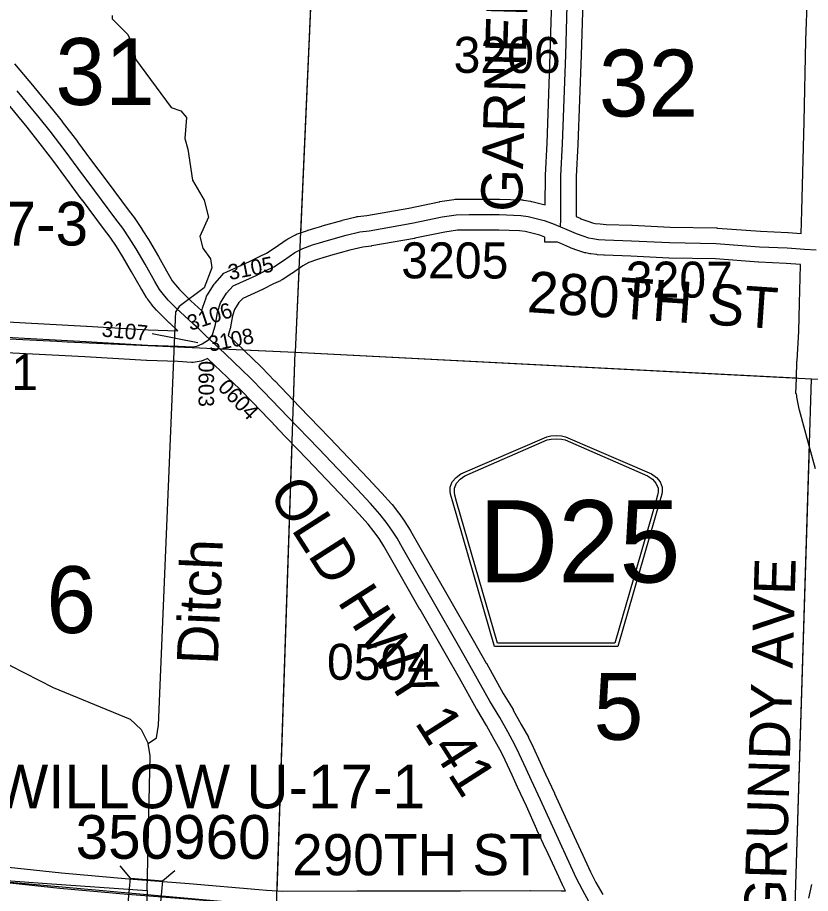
# Model space of a CAD drawing. Extents: x -157.2 to -99.3, y 12.2 to 46.2.
# Drawn here: x -134.532 to -132.99, y 21.719 to 23.422 of the extents above; entities that cross this region are included whole.
import ezdxf

# ---------------------------------------------------------------- set-up
doc = ezdxf.new("R2010")
doc.units = 0
for name, color, linetype in [('tdCoHydroRiver', 7, 'Continuous'), ('tdCoHydroTxtLg', 7, 'Continuous'), ('tdCoSecRdNmbr', 7, 'Continuous'), ('tdCoSecRdTxt', 7, 'Continuous'), ('tdCoSecRteBand', 7, 'Continuous'), ('tdCoSecRteCL', 7, 'Continuous'), ('tdCoSectLine', 7, 'Continuous'), ('tdCoSectLinePart', 7, 'Continuous'), ('tdCoSectNmbr', 7, 'Continuous'), ('tdCoShieldCoRteHrd', 7, 'Continuous'), ('tdCoStrucSec', 7, 'Continuous'), ('tdCoStrucSecCoName', 7, 'Continuous'), ('tdCoStrucSecFHWANum', 7, 'Continuous'), ('tdCoSurfAsphalt', 7, 'Continuous'), ('tdCoSurfEarth', 7, 'Continuous'), ('tdCoSurfGravel', 7, 'Continuous'), ('tdCoTwpBndry', 7, 'Continuous'), ('tdCoTwpBndryShd', 7, 'Continuous')]:
    doc.layers.add(name, color=color, linetype=linetype)

msp = doc.modelspace()

# ---------------------------------------------------------------- linework, layer by layer
at = {"layer": 'tdCoHydroRiver'}
for points in [[(-134.3478, 23.426), (-134.348, 23.4197), (-134.3174, 23.3887), (-134.3056, 23.3615), (-134.303, 23.3409), (-134.2332, 23.2472), (-134.2145, 23.2403), (-134.2038, 23.2274), (-134.2066, 23.1864), (-134.2009, 23.1657), (-134.1917, 23.1054), (-134.1691, 23.0668), (-134.1607, 23.0334), (-134.1776, 22.996), (-134.1719, 22.9737), (-134.1568, 22.9527), (-134.1541, 22.9352), (-134.1695, 22.8962), (-134.218, 22.8598), (-134.2246, 22.8505)], [(-134.2781, 22.0103), (-134.262, 22.0209), (-134.2581, 22.046), (-134.2246, 22.8505)], [(-134.9234, 22.8294), (-134.9226, 22.7046), (-134.91, 22.6521), (-134.8701, 22.5656), (-134.7518, 22.4118), (-134.6298, 22.2752), (-134.5786, 22.1978), (-134.5465, 22.162), (-134.4627, 22.1192)], [(-134.4627, 22.1192), (-134.313, 22.0572), (-134.2915, 22.0376), (-134.2781, 22.0103)], [(-134.2803, 21.7245), (-134.2741, 21.9865), (-134.2781, 22.0103)], [(-136.4972, 21.8748), (-135.7425, 21.8304), (-134.4743, 21.7382)], [(-134.4743, 21.7382), (-134.2803, 21.7245)], [(-134.2803, 21.7245), (-134.3225, 20.7892), (-134.3571, 19.7384), (-134.3624, 19.718), (-134.363, 19.5849), (-134.3522, 19.461), (-134.3421, 19.4274), (-134.306, 19.3645), (-134.2545, 19.2852)]]:
    msp.add_lwpolyline(points, dxfattribs=at)
at = {"layer": 'tdCoSecRdNmbr'}
msp.add_line((-134.2701, 22.8074), (-134.1815, 22.7902), dxfattribs=at)
at = {"layer": 'tdCoSecRteBand'}
for points in [[(-133.008, 23.0019), (-133.0067, 23.0461), (-133.0034, 23.1701), (-133.0034, 23.1702), (-133.0034, 23.1702), (-133.002, 23.2194), (-132.9988, 23.3774), (-132.9988, 23.3776), (-132.9988, 23.3778), (-132.9926, 23.5523)], [(-134.1734, 22.8514), (-134.1729, 22.8541), (-134.1725, 22.8566), (-134.1717, 22.859), (-134.1656, 22.8767), (-134.1645, 22.88), (-134.1627, 22.8829), (-134.151, 22.9016), (-134.1497, 22.9037), (-134.148, 22.9055), (-134.135, 22.9202), (-134.1307, 22.9251), (-134.1249, 22.9277), (-134.0812, 22.9474), (-134.0616, 22.9573), (-134.0616, 22.9573), (-134.0616, 22.9573), (-134.0609, 22.9577), (-134.0605, 22.9578), (-134.0601, 22.958), (-134.0482, 22.9636), (-134.0314, 22.9744), (-134.0098, 22.9894), (-134.0083, 22.9905), (-134.0067, 22.9913), (-133.9916, 22.9993), (-133.9896, 23.0004), (-133.9876, 23.0011), (-133.9684, 23.0079), (-133.9677, 23.0082), (-133.967, 23.0084), (-133.9537, 23.0124), (-133.9404, 23.0165), (-133.94, 23.0166), (-133.9397, 23.0167), (-133.9013, 23.0274), (-133.9009, 23.0275), (-133.9005, 23.0276), (-133.8736, 23.0343), (-133.8719, 23.0347), (-133.8701, 23.0349), (-133.8528, 23.0371), (-133.771, 23.0514), (-133.7123, 23.0636), (-133.7115, 23.0638), (-133.7107, 23.0639), (-133.6833, 23.0681), (-133.6812, 23.0684), (-133.6791, 23.0684), (-133.6539, 23.0687), (-133.6538, 23.0687), (-133.6537, 23.0687), (-133.5957, 23.0687), (-133.5952, 23.0687), (-133.5947, 23.0687), (-133.552, 23.0672), (-133.5502, 23.0671), (-133.5484, 23.0669), (-133.5343, 23.0646), (-133.5331, 23.0644), (-133.5319, 23.0641), (-133.5057, 23.0578), (-133.5054, 23.1142), (-133.5053, 23.1149), (-133.5053, 23.1155), (-133.5021, 23.1777), (-133.496, 23.3507), (-133.491, 23.5187)], [(-133.4311, 23.5171), (-133.436, 23.3489), (-133.436, 23.3488), (-133.436, 23.3487), (-133.4422, 23.1753), (-133.4422, 23.1751), (-133.4422, 23.1748), (-133.4454, 23.1131), (-133.4458, 23.0349), (-133.4369, 23.0311), (-133.437, 23.0307), (-133.4347, 23.0296), (-133.4231, 23.0257), (-133.4141, 23.0227), (-133.4088, 23.0217), (-133.399, 23.0205), (-133.3876, 23.0196), (-133.3372, 23.0179), (-133.337, 23.0179), (-133.3367, 23.0179), (-133.263, 23.0142), (-133.1728, 23.0127), (-133.1719, 23.0127), (-133.171, 23.0126), (-133.0873, 23.0063), (-133.034, 23.0038), (-133.0336, 23.0038), (-133.0332, 23.0038), (-133.008, 23.0019)], [(-134.5383, 23.332), (-134.51, 23.2987), (-134.5098, 23.2985), (-134.5096, 23.2983), (-134.4672, 23.2468), (-134.4671, 23.2466), (-134.4669, 23.2464), (-134.4455, 23.2195), (-134.4453, 23.2193), (-134.4451, 23.219), (-134.4157, 23.1806), (-134.4156, 23.1804), (-134.4155, 23.1802), (-134.3901, 23.146), (-134.3581, 23.1029), (-134.3169, 23.0479), (-134.3036, 23.0302), (-134.3032, 23.0296), (-134.3028, 23.029), (-134.2899, 23.01), (-134.2897, 23.0096), (-134.2895, 23.0093), (-134.2762, 22.9883), (-134.2758, 22.9877), (-134.2755, 22.9872), (-134.2582, 22.9571), (-134.2582, 22.957), (-134.2581, 22.957), (-134.2391, 22.9235), (-134.2311, 22.91), (-134.2247, 22.902), (-134.2169, 22.8928), (-134.2088, 22.8845), (-134.202, 22.8779), (-134.1951, 22.8713), (-134.1734, 22.8514)], [(-134.2202, 22.8129), (-134.2359, 22.8273), (-134.2362, 22.8275), (-134.2365, 22.8278), (-134.2436, 22.8347), (-134.2508, 22.8416), (-134.2511, 22.842), (-134.2515, 22.8423), (-134.2606, 22.8517), (-134.2612, 22.8523), (-134.2619, 22.8531), (-134.2707, 22.8634), (-134.2712, 22.8639), (-134.2716, 22.8645), (-134.2795, 22.8746), (-134.2807, 22.8761), (-134.2816, 22.8777), (-134.2907, 22.893), (-134.2909, 22.8932), (-134.2911, 22.8935), (-134.3103, 22.9272), (-134.3272, 22.9567), (-134.3399, 22.9767), (-134.3521, 22.9948), (-134.3649, 23.0119), (-134.3649, 23.0119), (-134.365, 23.0119), (-134.4061, 23.0669), (-134.4062, 23.067), (-134.4062, 23.067), (-134.4383, 23.1102), (-134.4383, 23.1102), (-134.4383, 23.1102), (-134.4636, 23.1443), (-134.4926, 23.1824), (-134.5137, 23.2088), (-134.5558, 23.26)], [(-132.9805, 22.5446), (-132.9923, 22.5889), (-133.0115, 22.6583), (-133.0119, 22.6596), (-133.0121, 22.6609), (-133.0163, 22.6838), (-133.0165, 22.6852), (-133.0167, 22.6865), (-133.017, 22.6904), (-133.0185, 22.6905), (-133.0185, 22.6906), (-133.0186, 22.6906), (-133.0174, 22.7205), (-133.0163, 22.7539), (-133.0162, 22.7543), (-133.0162, 22.7548), (-133.0126, 22.8112), (-133.0111, 22.8667), (-133.0096, 22.9406), (-133.0095, 22.9419), (-133.0372, 22.9439), (-133.0905, 22.9463), (-133.091, 22.9464), (-133.0914, 22.9464), (-133.1746, 22.9527), (-133.2645, 22.9542), (-133.265, 22.9542), (-133.2655, 22.9542), (-133.3395, 22.9579), (-133.3903, 22.9596), (-133.3909, 22.9597), (-133.3916, 22.9597), (-133.4044, 22.9607), (-133.4052, 22.9608), (-133.406, 22.9609), (-133.4173, 22.9623), (-133.4181, 22.9624), (-133.4188, 22.9626), (-133.427, 22.9641), (-133.4291, 22.9644), (-133.4311, 22.9651), (-133.4422, 22.9688), (-133.4423, 22.9688), (-133.4423, 22.9689), (-133.4554, 22.9733), (-133.4568, 22.9738), (-133.4581, 22.9744), (-133.4757, 22.9823), (-133.4823, 22.9851), (-133.5065, 22.9854), (-133.5064, 22.9949), (-133.5164, 22.9986), (-133.5449, 23.0056), (-133.5559, 23.0073), (-133.5962, 23.0087), (-133.6535, 23.0087), (-133.6764, 23.0085), (-133.7008, 23.0047), (-133.7592, 22.9926), (-133.7597, 22.9925), (-133.7602, 22.9924), (-133.8432, 22.9778), (-133.844, 22.9777), (-133.8447, 22.9776), (-133.8609, 22.9756), (-133.8856, 22.9695), (-133.9232, 22.959), (-133.9361, 22.9551), (-133.9361, 22.9551), (-133.9362, 22.955), (-133.9489, 22.9512), (-133.9654, 22.9453), (-133.977, 22.9392), (-133.9976, 22.9248), (-133.9981, 22.9245), (-133.9986, 22.9241), (-134.0175, 22.912), (-134.0192, 22.911), (-134.0209, 22.9102), (-134.0342, 22.9039), (-134.0345, 22.9038), (-134.0547, 22.8936), (-134.0553, 22.8933), (-134.0559, 22.893), (-134.0943, 22.8757), (-134.1015, 22.8676), (-134.11, 22.854), (-134.1142, 22.8418), (-134.1178, 22.8202), (-134.118, 22.8185), (-134.1185, 22.8169), (-134.1223, 22.8034), (-134.1166, 22.7981), (-134.1079, 22.79), (-134.1078, 22.7898), (-134.1076, 22.7897), (-134.0581, 22.7424), (-134.0577, 22.742), (-134.0573, 22.7416), (-134.0321, 22.7157), (-134.032, 22.7156), (-134.032, 22.7155), (-133.9839, 22.6652), (-133.9255, 22.6043), (-133.9254, 22.6043), (-133.9254, 22.6043), (-133.8502, 22.5254), (-133.8501, 22.5253), (-133.85, 22.5252), (-133.8241, 22.4976), (-133.8239, 22.4974), (-133.8238, 22.4972), (-133.805, 22.4764), (-133.8043, 22.4756), (-133.8036, 22.4748), (-133.7913, 22.459), (-133.7909, 22.4585), (-133.7905, 22.4579), (-133.7796, 22.4426), (-133.7791, 22.4419), (-133.7787, 22.4413), (-133.7686, 22.4252), (-133.7682, 22.4246), (-133.7679, 22.424), (-133.7573, 22.4053), (-133.7472, 22.3876), (-133.6974, 22.3006), (-133.6461, 22.2113), (-133.6205, 22.1667), (-133.6204, 22.1665), (-133.6203, 22.1663), (-133.5875, 22.1074), (-133.5685, 22.076), (-133.5683, 22.0756), (-133.568, 22.0751), (-133.5525, 22.0473), (-133.5525, 22.0472), (-133.5524, 22.0472), (-133.5386, 22.0223), (-133.5381, 22.0214), (-133.5377, 22.0204), (-133.5295, 22.0029), (-133.5295, 22.0029), (-133.5295, 22.0028), (-133.5159, 21.9735), (-133.5054, 21.9506), (-133.4879, 21.9135), (-133.4878, 21.9132), (-133.4877, 21.913), (-133.4673, 21.8675), (-133.4498, 21.8294), (-133.4289, 21.7844), (-133.4289, 21.7844), (-133.4289, 21.7844), (-133.418, 21.7609), (-133.4072, 21.7396), (-133.3941, 21.7163)], [(-134.5642, 22.8307), (-134.398, 22.822), (-134.3978, 22.822), (-134.3977, 22.822), (-134.2783, 22.8149), (-134.2202, 22.8129)], [(-134.0175, 21.7233), (-133.8725, 21.7236), (-133.8724, 21.7236), (-133.8724, 21.7236), (-133.6708, 21.7236), (-133.535, 21.7243), (-133.5348, 21.7243), (-133.5346, 21.7243), (-133.4747, 21.7238), (-133.4666, 21.7239), (-133.4718, 21.7343), (-133.472, 21.7347), (-133.4722, 21.7352), (-133.4833, 21.7591), (-133.5043, 21.8042), (-133.5043, 21.8043), (-133.5044, 21.8044), (-133.5219, 21.8426), (-133.5219, 21.8427), (-133.522, 21.8428), (-133.5423, 21.8882), (-133.5597, 21.9252), (-133.5598, 21.9253), (-133.5598, 21.9254), (-133.5704, 21.9483), (-133.5704, 21.9483), (-133.5704, 21.9483), (-133.5839, 21.9776), (-133.5916, 21.9941), (-133.6049, 22.0181), (-133.6202, 22.0454), (-133.6391, 22.0768), (-133.6394, 22.0773), (-133.6397, 22.0778), (-133.6726, 22.137), (-133.6982, 22.1815), (-133.7494, 22.2707), (-133.7495, 22.2707), (-133.7495, 22.2708), (-133.7993, 22.3578), (-133.7993, 22.3578), (-133.7993, 22.3579), (-133.8094, 22.3756), (-133.8095, 22.3757), (-133.8095, 22.3757), (-133.8197, 22.3938), (-133.829, 22.4086), (-133.839, 22.4226), (-133.8502, 22.437), (-133.8681, 22.4567), (-133.8937, 22.484), (-133.9688, 22.5628), (-134.0272, 22.6237), (-134.0272, 22.6237), (-134.0272, 22.6238), (-134.0752, 22.674), (-134.0999, 22.6994), (-134.149, 22.7462), (-134.1626, 22.7589), (-134.1713, 22.7551), (-134.1748, 22.7536), (-134.1786, 22.753), (-134.187, 22.7517), (-134.1903, 22.7511), (-134.1935, 22.7513), (-134.2202, 22.7529), (-134.2807, 22.7549), (-134.2811, 22.755), (-134.2815, 22.755), (-134.4012, 22.7621), (-134.5672, 22.7707)], [(-134.5867, 21.7735), (-134.4468, 21.7589), (-134.3155, 21.7471), (-134.1985, 21.7378), (-134.1985, 21.7378), (-134.1984, 21.7378), (-134.0628, 21.7264), (-134.0478, 21.7252), (-134.0262, 21.7237), (-134.0175, 21.7233)], [(-132.9934, 21.7092), (-132.9904, 21.7212), (-132.9872, 21.7361)]]:
    msp.add_lwpolyline(points, dxfattribs=at)
at = {"layer": 'tdCoSecRteCL'}
for points in [[(-133.4761, 23.015), (-133.4758, 23.0301), (-133.4754, 23.114), (-133.4721, 23.1764), (-133.466, 23.3497), (-133.461, 23.5179), (-133.4589, 23.6111), (-133.4569, 23.6989), (-133.4557, 23.7414)], [(-134.159, 22.7966), (-134.1651, 22.8023), (-134.1798, 22.8163), (-134.1898, 22.8257), (-134.2157, 22.8494), (-134.2228, 22.8563), (-134.23, 22.8632), (-134.2391, 22.8726), (-134.248, 22.883), (-134.2559, 22.8931), (-134.265, 22.9084), (-134.2842, 22.9421), (-134.3015, 22.9722), (-134.3148, 22.9932), (-134.3276, 23.0122), (-134.3409, 23.0299), (-134.3821, 23.0849), (-134.4142, 23.1281), (-134.4396, 23.1624), (-134.4689, 23.2008), (-134.4904, 23.2277), (-134.5328, 23.2792)], [(-134.159, 22.7966), (-134.153, 22.8052), (-134.1474, 22.8251), (-134.1434, 22.8492), (-134.1373, 22.867), (-134.1256, 22.8856), (-134.1125, 22.9004), (-134.0682, 22.9203), (-134.048, 22.9306), (-134.0474, 22.9309), (-134.0337, 22.9373), (-134.0147, 22.9494), (-133.9926, 22.9648), (-133.9775, 22.9728), (-133.9583, 22.9797), (-133.9449, 22.9837), (-133.9316, 22.9878), (-133.8933, 22.9985), (-133.8664, 23.0052), (-133.8484, 23.0074), (-133.7654, 23.0219), (-133.7062, 23.0343), (-133.6788, 23.0385), (-133.6537, 23.0387), (-133.5957, 23.0387), (-133.553, 23.0372), (-133.539, 23.035), (-133.5077, 23.0274), (-133.4916, 23.0214), (-133.4761, 23.015)], [(-133.4761, 23.015), (-133.4638, 23.0098), (-133.4458, 23.0017), (-133.4327, 22.9973), (-133.4216, 22.9936), (-133.4135, 22.9921), (-133.4021, 22.9906), (-133.3893, 22.9896), (-133.3382, 22.9879), (-133.264, 22.9842), (-133.1733, 22.9827), (-133.0892, 22.9763), (-133.0354, 22.9738), (-133.0016, 22.9714), (-132.9789, 22.9699)], [(-135.9313, 22.8553), (-135.8217, 22.8508), (-135.6686, 22.8448), (-135.5235, 22.8389), (-135.3768, 22.833), (-135.2244, 22.8273), (-135.034, 22.8194), (-134.9605, 22.8167), (-134.873, 22.8133), (-134.7406, 22.8086), (-134.5657, 22.8007), (-134.3995, 22.7921), (-134.2797, 22.7849), (-134.2189, 22.7828), (-134.1918, 22.7813), (-134.1833, 22.7826), (-134.1732, 22.7871), (-134.159, 22.7966)], [(-133.4201, 21.7015), (-133.4337, 21.7254), (-133.445, 21.7478), (-133.4561, 21.7717), (-133.4771, 21.8169), (-133.4946, 21.8551), (-133.5151, 21.9007), (-133.5326, 21.938), (-133.5432, 21.9609), (-133.5567, 21.9902), (-133.5649, 22.0077), (-133.5787, 22.0327), (-133.5942, 22.0605), (-133.6135, 22.0923), (-133.6465, 22.1518), (-133.6721, 22.1964), (-133.7234, 22.2857), (-133.7733, 22.3727), (-133.7834, 22.3905), (-133.794, 22.4092), (-133.8041, 22.4252), (-133.8149, 22.4405), (-133.8273, 22.4563), (-133.846, 22.477), (-133.8719, 22.5047), (-133.9471, 22.5836), (-134.0056, 22.6445), (-134.0536, 22.6948), (-134.0788, 22.7207), (-134.1284, 22.768), (-134.159, 22.7966)], [(-134.9709, 21.779), (-134.9289, 21.7754), (-134.7824, 21.7614), (-134.6413, 21.7481), (-134.5898, 21.7436), (-134.4497, 21.7291), (-134.318, 21.7172), (-134.2009, 21.7079), (-134.0653, 21.6965), (-134.0339, 21.6941), (-134.028, 21.6938)]]:
    msp.add_lwpolyline(points, dxfattribs=at)
at = {"layer": 'tdCoSectLine'}
for points in [[(-133.9478, 23.7646), (-133.9924, 22.771)], [(-134.9318, 22.8156), (-134.4557, 22.7924), (-134.4358, 22.7912), (-133.9924, 22.771)], [(-134.0284, 21.6938), (-133.9924, 22.771)], [(-133.9924, 22.771), (-132.9878, 22.7194)], [(-133.0197, 21.6939), (-132.9878, 22.7194)], [(-134.9713, 21.779), (-134.0284, 21.6938)]]:
    msp.add_lwpolyline(points, dxfattribs=at)
at = {"layer": 'tdCoSectLinePart'}
for points in [[(-133.9491, 23.7346), (-133.9821, 23.0002)], [(-133.9852, 22.9296), (-133.9924, 22.771)], [(-134.0936, 22.7756), (-133.9924, 22.771)], [(-133.9955, 22.677), (-133.9924, 22.771)], [(-133.9924, 22.771), (-133.0178, 22.721)], [(-134.0273, 21.7238), (-133.9983, 22.5929)], [(-133.0197, 21.6939), (-132.992, 22.5862)]]:
    msp.add_lwpolyline(points, dxfattribs=at)
at = {"layer": 'tdCoShieldCoRteHrd'}
for points in [[(-133.6043, 22.1991), (-133.6862, 22.482), (-133.6901, 22.4951), (-133.6908, 22.501), (-133.6908, 22.5088), (-133.6866, 22.5192), (-133.6793, 22.5276), (-133.6698, 22.5343), (-133.5025, 22.6067), (-133.495, 22.6083), (-133.4845, 22.6092), (-133.4741, 22.6083), (-133.4666, 22.6067), (-133.2993, 22.5343), (-133.2897, 22.5276), (-133.2825, 22.5192), (-133.2782, 22.5088), (-133.2782, 22.501), (-133.279, 22.4951), (-133.2828, 22.482), (-133.3648, 22.1991)], [(-133.5984, 22.2054), (-133.6782, 22.4807), (-133.6819, 22.4933), (-133.6826, 22.499), (-133.6826, 22.5065), (-133.6785, 22.5164), (-133.6715, 22.5245), (-133.6623, 22.5309), (-133.5018, 22.6004), (-133.4945, 22.602), (-133.4845, 22.6028), (-133.4745, 22.602), (-133.4673, 22.6004), (-133.3067, 22.5309), (-133.2975, 22.5245), (-133.2906, 22.5164), (-133.2865, 22.5065), (-133.2865, 22.499), (-133.2872, 22.4933), (-133.2909, 22.4807), (-133.3706, 22.2054)]]:
    msp.add_lwpolyline(points, close=True, dxfattribs=at)
at = {"layer": 'tdCoStrucSec'}
for p, q in [((-134.3127, 21.7485), (-134.3328, 21.7725)), ((-134.2504, 21.7429), (-134.2264, 21.763))]:
    msp.add_line(p, q, dxfattribs=at)
msp.add_lwpolyline([(-134.3127, 21.7485), (-134.2504, 21.7429), (-134.2559, 21.6806), (-134.3183, 21.6861)], close=True, dxfattribs=at)
at = {"layer": 'tdCoSurfAsphalt'}
msp.add_lwpolyline([(-133.4201, 21.7015), (-133.4337, 21.7254), (-133.445, 21.7478), (-133.4561, 21.7717), (-133.4771, 21.8169), (-133.4946, 21.8551), (-133.5151, 21.9007), (-133.5326, 21.938), (-133.5432, 21.9609), (-133.5567, 21.9902), (-133.5649, 22.0077), (-133.5787, 22.0327), (-133.5942, 22.0605), (-133.6135, 22.0923), (-133.6465, 22.1518), (-133.6721, 22.1964), (-133.7234, 22.2857), (-133.7733, 22.3727), (-133.7834, 22.3905), (-133.794, 22.4092), (-133.8041, 22.4252), (-133.8149, 22.4405), (-133.8273, 22.4563), (-133.846, 22.477), (-133.8719, 22.5047), (-133.9471, 22.5836), (-134.0056, 22.6445), (-134.0536, 22.6948), (-134.0788, 22.7207), (-134.1284, 22.768), (-134.159, 22.7966), (-134.1651, 22.8023), (-134.1798, 22.8163), (-134.1898, 22.8257), (-134.2157, 22.8494), (-134.2228, 22.8563), (-134.23, 22.8632), (-134.2391, 22.8726), (-134.248, 22.883), (-134.2559, 22.8931), (-134.265, 22.9084), (-134.2842, 22.9421), (-134.3015, 22.9722), (-134.3148, 22.9932), (-134.3276, 23.0122), (-134.3409, 23.0299), (-134.3821, 23.0849), (-134.4142, 23.1281), (-134.4396, 23.1624), (-134.4689, 23.2008), (-134.4904, 23.2277), (-134.5328, 23.2792)], dxfattribs=at)
at = {"layer": 'tdCoSurfEarth'}
msp.add_lwpolyline([(-133.4761, 23.015), (-133.4758, 23.0301), (-133.4754, 23.114), (-133.4721, 23.1764), (-133.466, 23.3497), (-133.461, 23.5179), (-133.4589, 23.6111)], dxfattribs=at)
at = {"layer": 'tdCoSurfGravel'}
for points in [[(-134.048, 22.9306), (-134.0474, 22.9309), (-134.0337, 22.9373), (-134.0147, 22.9494), (-133.9926, 22.9648), (-133.9775, 22.9728), (-133.9583, 22.9797), (-133.9449, 22.9837), (-133.9316, 22.9878), (-133.8933, 22.9985), (-133.8664, 23.0052), (-133.8484, 23.0074), (-133.7654, 23.0219), (-133.7062, 23.0343), (-133.6788, 23.0385), (-133.6537, 23.0387), (-133.5957, 23.0387), (-133.553, 23.0372), (-133.539, 23.035), (-133.5077, 23.0274), (-133.4916, 23.0214), (-133.4761, 23.015), (-133.4638, 23.0098), (-133.4458, 23.0017), (-133.4327, 22.9973), (-133.4216, 22.9936), (-133.4135, 22.9921), (-133.4021, 22.9906), (-133.3893, 22.9896), (-133.3382, 22.9879), (-133.264, 22.9842), (-133.1733, 22.9827), (-133.0892, 22.9763), (-133.0354, 22.9738), (-133.0016, 22.9714), (-132.9789, 22.9699)], [(-134.159, 22.7966), (-134.153, 22.8052), (-134.1474, 22.8251), (-134.1434, 22.8492), (-134.1373, 22.867), (-134.1256, 22.8856), (-134.1125, 22.9004), (-134.0682, 22.9203), (-134.048, 22.9306)], [(-134.5657, 22.8007), (-134.3995, 22.7921), (-134.2797, 22.7849), (-134.2189, 22.7828), (-134.1918, 22.7813), (-134.1833, 22.7826), (-134.1732, 22.7871), (-134.159, 22.7966)], [(-134.9709, 21.779), (-134.9289, 21.7754), (-134.7824, 21.7614), (-134.6413, 21.7481), (-134.5898, 21.7436), (-134.4497, 21.7291), (-134.318, 21.7172), (-134.2009, 21.7079), (-134.0653, 21.6965), (-134.0339, 21.6941), (-134.028, 21.6938), (-134.0182, 21.6933), (-133.8724, 21.6936), (-133.6707, 21.6936), (-133.5348, 21.6943), (-133.4746, 21.6938), (-133.4162, 21.6947)]]:
    msp.add_lwpolyline(points, dxfattribs=at)
at = {"layer": 'tdCoTwpBndry'}
msp.add_lwpolyline([(-134.0929, 22.7756), (-133.9924, 22.771), (-133.0178, 22.721)], dxfattribs=at)
at = {"layer": 'tdCoTwpBndryShd'}
msp.add_lwpolyline([(-134.9318, 22.8156), (-134.4557, 22.7924), (-134.4358, 22.7912), (-133.9924, 22.771), (-132.9878, 22.7194), (-131.9959, 22.6724), (-131.9265, 22.6703), (-131.0078, 22.6109), (-130.02, 22.5553), (-129.0347, 22.4935), (-128.0519, 22.4684), (-127.0504, 22.4319), (-126.0513, 22.4068), (-125.5494, 22.3984), (-125.0483, 22.3984), (-124.554, 22.3852)], dxfattribs=at)

# ---------------------------------------------------------------- texts
at = {"layer": 'tdCoHydroTxtLg'}
msp.add_text('Ditch', height=0.08, rotation=87.6133, dxfattribs=at).set_placement((-134.1427, 22.1625))
at = {"layer": 'tdCoSecRdNmbr'}
for s, height, rotation, p in [('3206', 0.07, 359.8986, (-133.6841, 23.3144)), ('3205', 0.07, 359.8986, (-133.7858, 22.9148)), ('3105', 0.03, 11.2038, (-134.1195, 22.9112)), ('3207', 0.07, 359.8989, (-133.3493, 22.8774)), ('3106', 0.03, 18.2565, (-134.1962, 22.8124)), ('3107', 0.03, 354.4973, (-134.3693, 22.8018)), ('3108', 0.03, 11.2038, (-134.1581, 22.7718)), ('0601', 0.07, 359.8979, (-134.7006, 22.6978)), ('0603', 0.03, 269.8989, (-134.1799, 22.7541)), ('0604', 0.03, 314.0155, (-134.1444, 22.701)), ('0504', 0.07, 359.8986, (-133.9304, 22.1341))]:
    msp.add_text(s, height=height, rotation=rotation, dxfattribs=at).set_placement(p)
at = {"layer": 'tdCoSecRdTxt'}
for s, rotation, p in [('GARNER AVE', 88.4122, (-133.5513, 23.0433)), ('280TH ST', 356.1005, (-133.5425, 22.8493)), ('OLD HWY 141', 302.5813, (-134.0458, 22.4967)), ('GRUNDY AVE', 88.287, (-133.0395, 21.6626)), ('290TH ST', 0.0317, (-133.9982, 21.7539))]:
    msp.add_text(s, height=0.08, rotation=rotation, dxfattribs=at).set_placement(p)
at = {"layer": 'tdCoSectNmbr'}
for s, rotation, p in [('31', 359.898, (-134.4585, 23.252)), ('32', 359.8988, (-133.4016, 23.2296)), ('6', 359.898, (-134.4761, 22.2251)), ('5', 359.8988, (-133.4118, 22.0175))]:
    msp.add_text(s, height=0.13, rotation=rotation, dxfattribs=at).set_placement(p)
at = {"layer": 'tdCoShieldCoRteHrd'}
msp.add_text('D25', height=0.16, dxfattribs=at).set_placement((-133.6352, 22.3233))
at = {"layer": 'tdCoStrucSecCoName'}
for s, p in [('WILLOW U-17-3', (-135.235, 22.9786)), ('WILLOW U-17-1', (-134.5796, 21.8842))]:
    msp.add_text(s, height=0.085, dxfattribs=at).set_placement(p)
at = {"layer": 'tdCoStrucSecFHWANum'}
msp.add_text('350960', height=0.085, dxfattribs=at).set_placement((-134.4192, 21.786))

doc.saveas('drawing.dxf')
